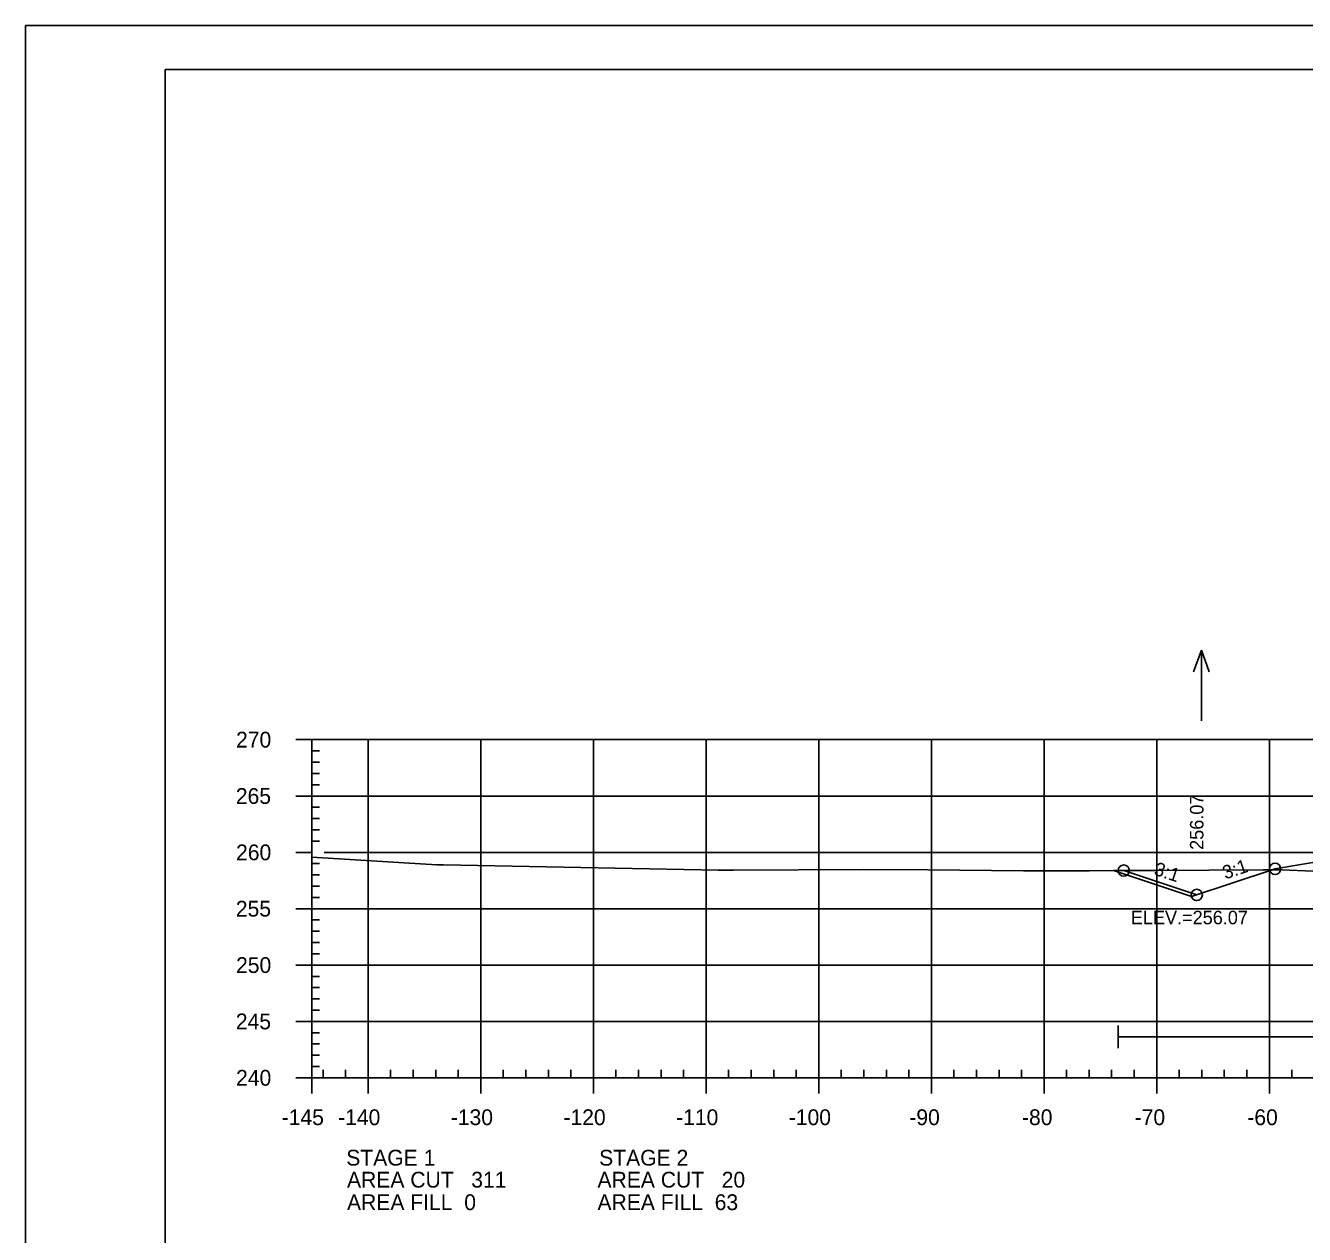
# Model space of a CAD drawing. Extents: x 1365647 to 1367999, y 387113 to 400173.
# Drawn here: x 1365723.7 to 1365837.2, y 391745.6 to 391852.8 of the extents above; entities that cross this region are included whole.
import ezdxf

# ---------------------------------------------------------------- set-up
doc = ezdxf.new("R2010")
doc.units = 0
for name, color, linetype in [('R_Axis', 7, 'Continuous'), ('R_Axis Annot', 7, 'Continuous'), ('R_Border', 7, 'Continuous'), ('R_Border Notes', 7, 'Continuous'), ('R_Contours', 7, 'Continuous'), ('R_Exist Surface', 7, 'Continuous'), ('R_Fin Surface', 7, 'Continuous'), ('R_Fin Surface Annot', 7, 'Continuous'), ('R_Grid', 7, 'Continuous'), ('R_No Plot', 7, 'Continuous'), ('R_Proposed Const Limits', 7, 'Continuous'), ('R_Water', 7, 'Continuous'), ('R_Water Annot', 7, 'Continuous')]:
    doc.layers.add(name, color=color, linetype=linetype)

msp = doc.modelspace()

# ---------------------------------------------------------------- linework, layer by layer
at = {"layer": 'R_Axis'}
for p, q in [((1365747.69, 391789.48), (1365749.09, 391789.48)), ((1365749.09, 391759.48), (1365749.09, 391789.48)), ((1365749.09, 391788.48), (1365749.79, 391788.48)), ((1365749.09, 391787.48), (1365749.79, 391787.48)), ((1365749.09, 391786.48), (1365749.79, 391786.48)), ((1365747.69, 391784.48), (1365749.09, 391784.48)), ((1365749.09, 391785.48), (1365749.79, 391785.48)), ((1365749.09, 391783.48), (1365749.79, 391783.48)), ((1365749.09, 391782.48), (1365749.79, 391782.48)), ((1365749.09, 391781.48), (1365749.79, 391781.48)), ((1365749.09, 391780.48), (1365749.79, 391780.48)), ((1365747.69, 391779.48), (1365749.09, 391779.48)), ((1365749.09, 391778.48), (1365749.79, 391778.48)), ((1365749.09, 391777.48), (1365749.79, 391777.48)), ((1365749.09, 391776.48), (1365749.79, 391776.48)), ((1365749.09, 391775.48), (1365749.79, 391775.48)), ((1365747.69, 391774.48), (1365749.09, 391774.48)), ((1365749.09, 391773.48), (1365749.79, 391773.48)), ((1365749.09, 391772.48), (1365749.79, 391772.48)), ((1365749.09, 391771.48), (1365749.79, 391771.48)), ((1365749.09, 391770.48), (1365749.79, 391770.48)), ((1365747.69, 391769.48), (1365749.09, 391769.48)), ((1365749.09, 391768.48), (1365749.79, 391768.48)), ((1365749.09, 391767.48), (1365749.79, 391767.48)), ((1365749.09, 391766.48), (1365749.79, 391766.48)), ((1365749.09, 391765.48), (1365749.79, 391765.48)), ((1365747.69, 391764.48), (1365749.09, 391764.48)), ((1365749.09, 391763.48), (1365749.79, 391763.48)), ((1365749.09, 391762.48), (1365749.79, 391762.48)), ((1365749.09, 391761.48), (1365749.79, 391761.48)), ((1365747.69, 391759.48), (1365749.09, 391759.48)), ((1365749.09, 391760.48), (1365749.79, 391760.48)), ((1365749.09, 391759.48), (1365749.09, 391760.18)), ((1365749.09, 391759.48), (1366039.09, 391759.48)), ((1365749.09, 391758.08), (1365749.09, 391759.48)), ((1365750.09, 391759.48), (1365750.09, 391760.18)), ((1365752.09, 391759.48), (1365752.09, 391760.18)), ((1365754.09, 391758.08), (1365754.09, 391759.48)), ((1365756.09, 391759.48), (1365756.09, 391760.18)), ((1365758.09, 391759.48), (1365758.09, 391760.18)), ((1365760.09, 391759.48), (1365760.09, 391760.18)), ((1365762.09, 391759.48), (1365762.09, 391760.18)), ((1365764.09, 391758.08), (1365764.09, 391759.48)), ((1365766.09, 391759.48), (1365766.09, 391760.18)), ((1365768.09, 391759.48), (1365768.09, 391760.18)), ((1365770.09, 391759.48), (1365770.09, 391760.18)), ((1365772.09, 391759.48), (1365772.09, 391760.18)), ((1365774.09, 391758.08), (1365774.09, 391759.48)), ((1365776.09, 391759.48), (1365776.09, 391760.18)), ((1365778.09, 391759.48), (1365778.09, 391760.18)), ((1365780.09, 391759.48), (1365780.09, 391760.18)), ((1365782.09, 391759.48), (1365782.09, 391760.18)), ((1365784.09, 391758.08), (1365784.09, 391759.48)), ((1365786.09, 391759.48), (1365786.09, 391760.18)), ((1365788.09, 391759.48), (1365788.09, 391760.18)), ((1365790.09, 391759.48), (1365790.09, 391760.18)), ((1365792.09, 391759.48), (1365792.09, 391760.18)), ((1365794.09, 391758.08), (1365794.09, 391759.48)), ((1365796.09, 391759.48), (1365796.09, 391760.18)), ((1365798.09, 391759.48), (1365798.09, 391760.18)), ((1365800.09, 391759.48), (1365800.09, 391760.18)), ((1365802.09, 391759.48), (1365802.09, 391760.18)), ((1365804.09, 391758.08), (1365804.09, 391759.48)), ((1365806.09, 391759.48), (1365806.09, 391760.18)), ((1365808.09, 391759.48), (1365808.09, 391760.18)), ((1365810.09, 391759.48), (1365810.09, 391760.18)), ((1365812.09, 391759.48), (1365812.09, 391760.18)), ((1365814.09, 391758.08), (1365814.09, 391759.48)), ((1365816.09, 391759.48), (1365816.09, 391760.18)), ((1365818.09, 391759.48), (1365818.09, 391760.18)), ((1365820.09, 391759.48), (1365820.09, 391760.18)), ((1365822.09, 391759.48), (1365822.09, 391760.18)), ((1365824.09, 391758.08), (1365824.09, 391759.48)), ((1365826.09, 391759.48), (1365826.09, 391760.18)), ((1365828.09, 391759.48), (1365828.09, 391760.18)), ((1365830.09, 391759.48), (1365830.09, 391760.18)), ((1365832.09, 391759.48), (1365832.09, 391760.18)), ((1365834.09, 391758.08), (1365834.09, 391759.48)), ((1365836.09, 391759.48), (1365836.09, 391760.18))]:
    msp.add_line(p, q, dxfattribs=at)
at = {"layer": 'R_Border'}
for p, q in [((1365736.09, 391848.94), (1366052.27, 391848.94)), ((1365736.09, 391643.48), (1365736.09, 391848.94))]:
    msp.add_line(p, q, dxfattribs=at)
at = {"layer": 'R_Contours'}
for points in [[(1365834.34, 391777.94), (1365835.2, 391777.94), (1365837.95, 391777.8), (1365844.63, 391777.48), (1365846.46, 391777.51), (1365848.7, 391777.55), (1365852.88, 391777.39), (1365858.18, 391777.11), (1365862.84, 391777.21), (1365865.07, 391777.28), (1365868.49, 391777.93), (1365869.52, 391778.1), (1365873.08, 391778.55), (1365873.32, 391778.59), (1365862.59, 391779.64), (1365841.78, 391779.22), (1365834.59, 391778.02)], [(1365820.25, 391777.86), (1365823.9, 391777.87), (1365833.55, 391777.94), (1365834.34, 391777.94), (1365827.18, 391775.55)]]:
    msp.add_lwpolyline(points, close=True, dxfattribs=at)
at = {"layer": 'R_Exist Surface'}
msp.add_lwpolyline([(1365749.09, 391779.04), (1365760.19, 391778.37), (1365760.79, 391778.36), (1365785.17, 391777.91), (1365786.52, 391777.91), (1365798.03, 391777.96), (1365803.77, 391777.93), (1365812.27, 391777.84), (1365818.1, 391777.85), (1365823.9, 391777.87), (1365833.55, 391777.94), (1365835.2, 391777.94), (1365837.95, 391777.8)], dxfattribs=at)
at = {"layer": 'R_Fin Surface'}
msp.add_lwpolyline([(1365820.25, 391777.86), (1365827.18, 391775.55), (1365834.59, 391778.02), (1365841.78, 391779.22), (1365856.59, 391781.69), (1365862.59, 391781.1), (1365864.59, 391780.9), (1365894.09, 391778.01), (1365923.59, 391775.12), (1365925.59, 391774.93), (1365931.59, 391774.34), (1365953.01, 391770.77), (1365953.59, 391770.67), (1365960.23, 391768.46), (1365983.75, 391776.3)], dxfattribs=at)
at = {"layer": 'R_Grid'}
for p, q in [((1365749.09, 391789.48), (1366039.09, 391789.48)), ((1365749.09, 391759.48), (1365749.09, 391789.48)), ((1365754.09, 391759.48), (1365754.09, 391789.48)), ((1365764.09, 391759.48), (1365764.09, 391789.48)), ((1365774.09, 391759.48), (1365774.09, 391789.48)), ((1365784.09, 391759.48), (1365784.09, 391789.48)), ((1365794.09, 391759.48), (1365794.09, 391789.48)), ((1365804.09, 391759.48), (1365804.09, 391789.48)), ((1365814.09, 391759.48), (1365814.09, 391789.48)), ((1365824.09, 391759.48), (1365824.09, 391789.48)), ((1365834.09, 391759.48), (1365834.09, 391789.48)), ((1365749.09, 391784.48), (1366039.09, 391784.48)), ((1365750.2, 391779.47), (1366040.2, 391779.47)), ((1365749.09, 391774.48), (1366039.09, 391774.48)), ((1365749.09, 391769.48), (1366039.09, 391769.48)), ((1365749.09, 391764.48), (1366039.09, 391764.48)), ((1365749.09, 391759.48), (1366039.09, 391759.48))]:
    msp.add_line(p, q, dxfattribs=at)
at = {"layer": 'R_No Plot'}
msp.add_line((1365723.69, 391852.83), (1366057.03, 391852.83), dxfattribs=at)
msp.add_lwpolyline([(1365723.69, 391852.83), (1366057.03, 391852.83), (1366057.03, 391639.49), (1365723.69, 391639.49)], close=True, dxfattribs=at)
for centre in [(1365821.16, 391777.86), (1365821.16, 391777.86), (1365834.59, 391778.02), (1365834.59, 391778.02), (1365827.64, 391775.7), (1365827.64, 391775.7)]:
    msp.add_circle(centre, 0.5, dxfattribs=at)
at = {"layer": 'R_Proposed Const Limits'}
msp.add_lwpolyline([(1365827.64, 391775.7), (1365821.16, 391777.86)], dxfattribs=at)
at = {"layer": 'R_Water'}
for p, q in [((1365820.66, 391762.12), (1365820.66, 391764.12)), ((1365820.66, 391763.12), (1365881.11, 391763.12))]:
    msp.add_line(p, q, dxfattribs=at)
at = {"layer": 'R_Water Annot'}
for p, q in [((1365828.05, 391797.43), (1365827.35, 391795.51)), ((1365828.05, 391791.14), (1365828.05, 391797.43)), ((1365828.05, 391797.43), (1365828.75, 391795.51))]:
    msp.add_line(p, q, dxfattribs=at)

# ---------------------------------------------------------------- texts
at = {"layer": 'R_Axis Annot'}
for s, p in [('270', (1365742.37, 391788.78)), ('265', (1365742.35, 391783.78)), ('260', (1365742.37, 391778.78)), ('255', (1365742.35, 391773.78)), ('250', (1365742.37, 391768.78)), ('245', (1365742.35, 391763.78)), ('240', (1365742.37, 391758.78)), ('-145', (1365746.42, 391755.28)), ('-140', (1365751.43, 391755.28)), ('-130', (1365761.43, 391755.28)), ('-120', (1365771.43, 391755.28)), ('-110', (1365781.43, 391755.28)), ('-100', (1365791.43, 391755.28)), ('-90', (1365802.13, 391755.28)), ('-80', (1365812.13, 391755.28)), ('-70', (1365822.13, 391755.28)), ('-60', (1365832.13, 391755.28)), ('STAGE 1', (1365752.15, 391751.69)), ('STAGE 2', (1365774.6, 391751.69)), ('AREA CUT   311', (1365752.22, 391749.74)), ('AREA CUT   20', (1365774.45, 391749.74)), ('AREA FILL  0', (1365752.22, 391747.74)), ('AREA FILL  63', (1365774.45, 391747.74))]:
    msp.add_text(s, height=1.4, dxfattribs=at).set_placement(p)
at = {"layer": 'R_Border Notes'}
msp.add_text('ELEV.=256.07', height=1.2, dxfattribs=at).set_placement((1365821.79, 391773.1))
at = {"layer": 'R_Fin Surface Annot'}
for s, rotation, p in [('256.07', 90, (1365828.24, 391779.7)), ('3:1', 18.4349, (1365830.17, 391777.07)), ('3:1', 341.5651, (1365823.77, 391777.52))]:
    msp.add_text(s, height=1.2, rotation=rotation, dxfattribs=at).set_placement(p)

doc.saveas('drawing.dxf')
